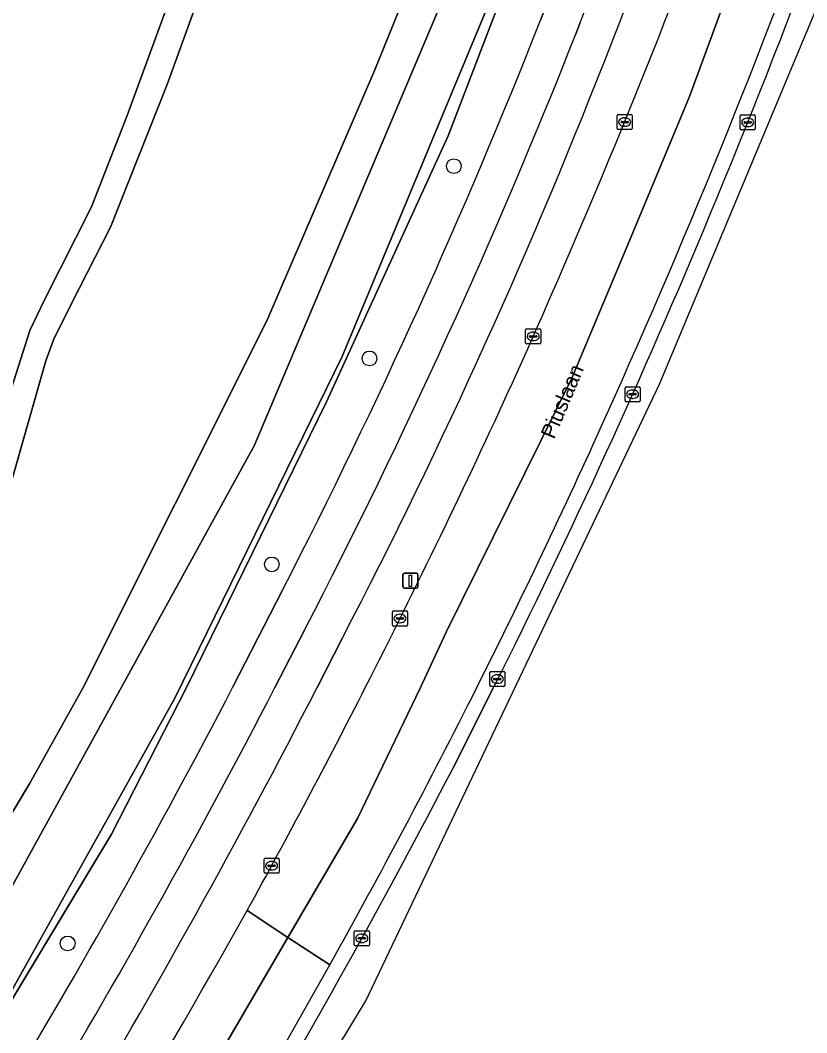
# Model space of a CAD drawing. Extents: x 162073 to 163043, y 381818 to 382561.
# Drawn here: x 162940.5 to 162992.6, y 382227.2 to 382294.2 of the extents above; entities that cross this region are included whole.
import ezdxf

# ---------------------------------------------------------------- set-up
doc = ezdxf.new("R2010")
doc.units = 0
for name, color, linetype in [('IMGEO_Berm_gesloten', 7, 'Continuous'), ('IMGEO_Berm_groen', 7, 'Continuous'), ('IMGEO_Boom', 7, 'Continuous'), ('IMGEO_Fietspad_gesloten', 7, 'Continuous'), ('IMGEO_Kolk', 7, 'Continuous'), ('IMGEO_Lichtmast', 7, 'Continuous'), ('IMGEO_Loofbos', 7, 'Continuous'), ('IMGEO_Oever', 7, 'Continuous'), ('IMGEO_Openbare_ruimte_label', 7, 'Continuous'), ('IMGEO_Rijbaan_regionaal_gesloten', 7, 'Continuous'), ('IMGEO_Voetpad_gesloten', 7, 'Continuous'), ('IMGEO_Voetpad_open', 7, 'Continuous'), ('IMGEO_Waterloop', 7, 'Continuous')]:
    doc.layers.add(name, color=color, linetype=linetype)

msp = doc.modelspace()

# ---------------------------------------------------------------- linework, layer by layer
at = {"layer": 'IMGEO_Berm_gesloten'}
msp.add_lwpolyline([(162969.159, 382244.719), (162969.513, 382245.441), (162971.827, 382250)], dxfattribs=at)
for centre, radius, start, end in [((162533.137, 382470.403), 490.902, 337.34302, 341.99523), ((162510.64, 382479.364), 514.101, 335.71181, 340.30528), ((162535.499, 382468.659), 488.051, 333.38303, 337.4252), ((162550.233, 382461.319), 470.59, 333.31714, 335.73157), ((162550.217, 382461.297), 470.594, 330.7899, 333.32039), ((162494.456, 382491.881), 535.194, 329.28756, 332.4955), ((162490.418, 382494.193), 538.843, 326.88042, 330.83998)]:
    msp.add_arc(centre, radius, start, end, dxfattribs=at)
at = {"layer": 'IMGEO_Berm_groen'}
for points in [[(163009.463, 382441.916), (163003.169, 382405.357), (162992.284, 382357.026), (162984.389, 382328.919), (162975.788, 382304.752), (162968.808, 382286.538), (162960.761, 382268.931), (162951.471, 382250), (162946.499, 382240.293), (162935.836, 382222.613), (162931.089, 382215.57), (162929.737, 382213.563), (162926.945, 382208.831), (162905.804, 382178.355)], [(162974.929, 382294.187), (162976.033, 382297.074)], [(162954.53, 382250), (162957.857, 382256.502)], [(162961.818, 382253.302), (162960.132, 382250)]]:
    msp.add_lwpolyline(points, dxfattribs=at)
for centre, radius, start, end in [((162499.714, 382481.142), 515.608, 338.57864, 342.82839), ((162495.942, 382485.702), 523.547, 335.68996, 340.02479), ((162584.815, 382448.206), 419.418, 332.8016, 338.45559), ((162605.378, 382438.398), 401.634, 332.55757, 338.74994), ((162497.877, 382487.328), 522.459, 332.98315, 335.44008), ((162510.599, 382481.245), 500.549, 328.85759, 332.48483), ((162490.052, 382492.111), 528.766, 329.04704, 332.7496), ((162498.357, 382487.15), 521.95, 331.14218, 332.97665), ((162458.649, 382513.435), 569.426, 326.85292, 330.75417)]:
    msp.add_arc(centre, radius, start, end, dxfattribs=at)
at = {"layer": 'IMGEO_Boom'}
for centre in [(162969.187, 382284.525), (162963.601, 382271.794), (162957.13, 382258.158), (162943.6, 382233.063)]:
    msp.add_circle(centre, 0.489, dxfattribs=at)
at = {"layer": 'IMGEO_Fietspad_gesloten'}
for points in [[(162977.532, 382293.965), (162977.249, 382293.219)], [(162959.31, 382253.844), (162957.336, 382250)], [(162960.132, 382250), (162961.818, 382253.302)]]:
    msp.add_lwpolyline(points, dxfattribs=at)
for centre, radius, start, end in [((162523.887, 382472.122), 487.375, 338.55886, 342.98895), ((162499.714, 382481.142), 515.608, 338.57864, 342.82839), ((162580.523, 382450.191), 426.651, 332.59971, 338.41287), ((162605.378, 382438.398), 401.634, 332.55757, 338.74994), ((162485.247, 382494.9), 531.831, 329.03621, 332.58161), ((162490.052, 382492.111), 528.766, 329.04704, 332.7496)]:
    msp.add_arc(centre, radius, start, end, dxfattribs=at)
at = {"layer": 'IMGEO_Kolk'}
for p, q in [((162980.008, 382287.022), (162980.008, 382287.874)), ((162980.083, 382287.948), (162980.935, 382287.948)), ((162980.496, 382287.728), (162980.521, 382287.728)), ((162981.009, 382287.874), (162981.009, 382287.022)), ((162988.16, 382286.998), (162988.16, 382287.85)), ((162988.235, 382287.924), (162989.087, 382287.924)), ((162988.648, 382287.704), (162988.673, 382287.704)), ((162989.161, 382287.85), (162989.161, 382286.998)), ((162980.935, 382286.948), (162980.083, 382286.948)), ((162980.267, 382287.442), (162980.267, 382287.454)), ((162980.705, 382287.405), (162980.307, 382287.405)), ((162980.31, 382287.491), (162980.708, 382287.491)), ((162980.519, 382287.168), (162980.494, 382287.168)), ((162980.751, 382287.454), (162980.751, 382287.442)), ((162988.419, 382287.418), (162988.419, 382287.43)), ((162988.857, 382287.381), (162988.459, 382287.381)), ((162988.462, 382287.467), (162988.86, 382287.467)), ((162988.671, 382287.144), (162988.646, 382287.144)), ((162988.903, 382287.43), (162988.903, 382287.418)), ((162989.087, 382286.924), (162988.235, 382286.924)), ((162973.945, 382272.828), (162973.945, 382273.68)), ((162974.02, 382273.754), (162974.872, 382273.754)), ((162974.433, 382273.534), (162974.458, 382273.534)), ((162974.946, 382273.68), (162974.946, 382272.828)), ((162974.204, 382273.248), (162974.204, 382273.26)), ((162974.642, 382273.211), (162974.244, 382273.211)), ((162974.247, 382273.297), (162974.645, 382273.297)), ((162974.456, 382272.974), (162974.431, 382272.974)), ((162974.688, 382273.26), (162974.688, 382273.248)), ((162974.872, 382272.754), (162974.02, 382272.754)), ((162980.53, 382269), (162980.53, 382269.852)), ((162980.605, 382269.926), (162981.457, 382269.926)), ((162981.018, 382269.706), (162981.043, 382269.706)), ((162981.531, 382269.852), (162981.531, 382269)), ((162981.457, 382268.926), (162980.605, 382268.926)), ((162980.789, 382269.42), (162980.789, 382269.432)), ((162981.227, 382269.383), (162980.829, 382269.383)), ((162980.832, 382269.469), (162981.23, 382269.469)), ((162981.041, 382269.146), (162981.016, 382269.146)), ((162981.273, 382269.432), (162981.273, 382269.42)), ((162965.122, 382254.152), (162965.122, 382255.004)), ((162965.197, 382255.078), (162966.049, 382255.078)), ((162965.61, 382254.858), (162965.635, 382254.858)), ((162966.123, 382255.004), (162966.123, 382254.152)), ((162965.381, 382254.572), (162965.381, 382254.584)), ((162965.819, 382254.535), (162965.421, 382254.535)), ((162965.424, 382254.621), (162965.822, 382254.621)), ((162965.633, 382254.298), (162965.608, 382254.298)), ((162965.865, 382254.584), (162965.865, 382254.572)), ((162966.049, 382254.078), (162965.197, 382254.078)), ((162971.567, 382250.142), (162971.567, 382250.994)), ((162971.642, 382251.068), (162972.494, 382251.068)), ((162972.055, 382250.848), (162972.08, 382250.848)), ((162972.568, 382250.994), (162972.568, 382250.142)), ((162972.494, 382250.068), (162971.642, 382250.068)), ((162971.826, 382250.562), (162971.826, 382250.574)), ((162972.264, 382250.525), (162971.866, 382250.525)), ((162971.869, 382250.611), (162972.267, 382250.611)), ((162972.078, 382250.288), (162972.053, 382250.288)), ((162972.31, 382250.574), (162972.31, 382250.562)), ((162956.689, 382238.709), (162957.541, 382238.709)), ((162956.614, 382237.783), (162956.614, 382238.635)), ((162956.873, 382238.203), (162956.873, 382238.215)), ((162957.311, 382238.166), (162956.913, 382238.166)), ((162956.916, 382238.252), (162957.314, 382238.252)), ((162957.102, 382238.489), (162957.127, 382238.489)), ((162957.357, 382238.215), (162957.357, 382238.203)), ((162957.615, 382238.635), (162957.615, 382237.783)), ((162957.541, 382237.709), (162956.689, 382237.709)), ((162957.125, 382237.929), (162957.1, 382237.929)), ((162962.591, 382232.977), (162962.591, 382233.829)), ((162962.666, 382233.903), (162963.518, 382233.903)), ((162962.85, 382233.397), (162962.85, 382233.409)), ((162963.288, 382233.36), (162962.89, 382233.36)), ((162962.893, 382233.446), (162963.291, 382233.446)), ((162963.079, 382233.683), (162963.104, 382233.683)), ((162963.334, 382233.409), (162963.334, 382233.397)), ((162963.592, 382233.829), (162963.592, 382232.977)), ((162963.518, 382232.903), (162962.666, 382232.903)), ((162963.102, 382233.123), (162963.077, 382233.123))]:
    msp.add_line(p, q, dxfattribs=at)
for points in [[(162980.008, 382287.022), (162980.008, 382287.874)], [(162980.083, 382287.948), (162980.935, 382287.948)], [(162981.009, 382287.874), (162981.009, 382287.022)], [(162988.16, 382286.998), (162988.16, 382287.85)], [(162988.235, 382287.924), (162989.087, 382287.924)], [(162989.161, 382287.85), (162989.161, 382286.998)], [(162980.935, 382286.948), (162980.083, 382286.948)], [(162989.087, 382286.924), (162988.235, 382286.924)], [(162973.945, 382272.828), (162973.945, 382273.68)], [(162974.02, 382273.754), (162974.872, 382273.754)], [(162974.946, 382273.68), (162974.946, 382272.828)], [(162974.872, 382272.754), (162974.02, 382272.754)], [(162980.53, 382269), (162980.53, 382269.852)], [(162980.605, 382269.926), (162981.457, 382269.926)], [(162981.531, 382269.852), (162981.531, 382269)], [(162981.457, 382268.926), (162980.605, 382268.926)], [(162965.122, 382254.152), (162965.122, 382255.004)], [(162965.197, 382255.078), (162966.049, 382255.078)], [(162966.123, 382255.004), (162966.123, 382254.152)], [(162966.049, 382254.078), (162965.197, 382254.078)], [(162971.567, 382250.142), (162971.567, 382250.994)], [(162971.642, 382251.068), (162972.494, 382251.068)], [(162972.568, 382250.994), (162972.568, 382250.142)], [(162972.494, 382250.068), (162971.642, 382250.068)], [(162956.689, 382238.709), (162957.541, 382238.709)], [(162956.614, 382237.783), (162956.614, 382238.635)], [(162957.615, 382238.635), (162957.615, 382237.783)], [(162957.541, 382237.709), (162956.689, 382237.709)], [(162962.591, 382232.977), (162962.591, 382233.829)], [(162962.666, 382233.903), (162963.518, 382233.903)], [(162963.592, 382233.829), (162963.592, 382232.977)], [(162963.518, 382232.903), (162962.666, 382232.903)]]:
    msp.add_lwpolyline(points, dxfattribs=at)
for centre, radius, start, end in [((162980.085, 382287.872), 0.0765, 91.55205, 178.44795), ((162980.085, 382287.872), 0.0765, 91.55205, 178.44795), ((162980.933, 382287.872), 0.0765, 1.55205, 88.44795), ((162980.933, 382287.872), 0.0765, 1.55205, 88.44795), ((162988.237, 382287.848), 0.0765, 91.55205, 178.44795), ((162988.237, 382287.848), 0.0765, 91.55205, 178.44795), ((162989.085, 382287.848), 0.0765, 1.55205, 88.44795), ((162989.085, 382287.848), 0.0765, 1.55205, 88.44795), ((162980.085, 382287.024), 0.0765, 181.55205, 268.44795), ((162980.085, 382287.024), 0.0765, 181.55205, 268.44795), ((162980.307, 382287.451), 0.0403, 85.87752, 175.75265), ((162980.304, 382287.441), 0.0366, 178.93798, 274.71019), ((162980.708, 382287.448), 0.043, 264.86636, 352.45326), ((162980.712, 382287.453), 0.0386, 1.73085, 96.63898), ((162980.933, 382287.024), 0.0765, 271.55205, 358.44795), ((162980.933, 382287.024), 0.0765, 271.55205, 358.44795), ((162988.237, 382287), 0.0765, 181.55205, 268.44795), ((162988.237, 382287), 0.0765, 181.55205, 268.44795), ((162988.459, 382287.427), 0.0403, 85.87752, 175.75265), ((162988.456, 382287.417), 0.0366, 178.93798, 274.71019), ((162988.86, 382287.424), 0.043, 264.86636, 352.45326), ((162988.864, 382287.429), 0.0386, 1.73085, 96.63898), ((162989.085, 382287), 0.0765, 271.55205, 358.44795), ((162989.085, 382287), 0.0765, 271.55205, 358.44795), ((162974.022, 382273.678), 0.0765, 91.55205, 178.44795), ((162974.022, 382273.678), 0.0765, 91.55205, 178.44795), ((162974.87, 382273.678), 0.0765, 1.55205, 88.44795), ((162974.87, 382273.678), 0.0765, 1.55205, 88.44795), ((162974.244, 382273.257), 0.0403, 85.87752, 175.75265), ((162974.241, 382273.247), 0.0366, 178.93798, 274.71019), ((162974.645, 382273.254), 0.043, 264.86636, 352.45326), ((162974.649, 382273.259), 0.0386, 1.73085, 96.63898), ((162974.022, 382272.83), 0.0765, 181.55205, 268.44795), ((162974.022, 382272.83), 0.0765, 181.55205, 268.44795), ((162974.87, 382272.83), 0.0765, 271.55205, 358.44795), ((162974.87, 382272.83), 0.0765, 271.55205, 358.44795), ((162980.607, 382269.85), 0.0765, 91.55205, 178.44795), ((162980.607, 382269.85), 0.0765, 91.55205, 178.44795), ((162981.455, 382269.85), 0.0765, 1.55205, 88.44795), ((162981.455, 382269.85), 0.0765, 1.55205, 88.44795), ((162980.607, 382269.002), 0.0765, 181.55205, 268.44795), ((162980.607, 382269.002), 0.0765, 181.55205, 268.44795), ((162980.829, 382269.429), 0.0403, 85.87752, 175.75265), ((162980.826, 382269.419), 0.0366, 178.93798, 274.71019), ((162981.23, 382269.426), 0.043, 264.86636, 352.45326), ((162981.234, 382269.431), 0.0386, 1.73085, 96.63898), ((162981.455, 382269.002), 0.0765, 271.55205, 358.44795), ((162981.455, 382269.002), 0.0765, 271.55205, 358.44795), ((162965.199, 382255.002), 0.0765, 91.55205, 178.44795), ((162965.199, 382255.002), 0.0765, 91.55205, 178.44795), ((162966.047, 382255.002), 0.0765, 1.55205, 88.44795), ((162966.047, 382255.002), 0.0765, 1.55205, 88.44795), ((162965.199, 382254.154), 0.0765, 181.55205, 268.44795), ((162965.199, 382254.154), 0.0765, 181.55205, 268.44795), ((162965.421, 382254.581), 0.0403, 85.87752, 175.75265), ((162965.418, 382254.571), 0.0366, 178.93798, 274.71019), ((162965.822, 382254.578), 0.043, 264.86636, 352.45326), ((162965.826, 382254.583), 0.0386, 1.73085, 96.63898), ((162966.047, 382254.154), 0.0765, 271.55205, 358.44795), ((162966.047, 382254.154), 0.0765, 271.55205, 358.44795), ((162971.644, 382250.992), 0.0765, 91.55205, 178.44795), ((162971.644, 382250.992), 0.0765, 91.55205, 178.44795), ((162972.492, 382250.992), 0.0765, 1.55205, 88.44795), ((162972.492, 382250.992), 0.0765, 1.55205, 88.44795), ((162971.644, 382250.144), 0.0765, 181.55205, 268.44795), ((162971.644, 382250.144), 0.0765, 181.55205, 268.44795), ((162971.866, 382250.571), 0.0403, 85.87752, 175.75265), ((162971.863, 382250.561), 0.0366, 178.93798, 274.71019), ((162972.267, 382250.568), 0.043, 264.86636, 352.45326), ((162972.271, 382250.573), 0.0386, 1.73085, 96.63898), ((162972.492, 382250.144), 0.0765, 271.55205, 358.44795), ((162972.492, 382250.144), 0.0765, 271.55205, 358.44795), ((162956.691, 382238.633), 0.0765, 91.55205, 178.44795), ((162956.691, 382238.633), 0.0765, 91.55205, 178.44795), ((162957.539, 382238.633), 0.0765, 1.55205, 88.44795), ((162957.539, 382238.633), 0.0765, 1.55205, 88.44795), ((162956.913, 382238.212), 0.0403, 85.87752, 175.75265), ((162956.91, 382238.202), 0.0366, 178.93798, 274.71019), ((162957.314, 382238.209), 0.043, 264.86636, 352.45326), ((162957.318, 382238.214), 0.0386, 1.73085, 96.63898), ((162956.691, 382237.785), 0.0765, 181.55205, 268.44795), ((162956.691, 382237.785), 0.0765, 181.55205, 268.44795), ((162957.539, 382237.785), 0.0765, 271.55205, 358.44795), ((162957.539, 382237.785), 0.0765, 271.55205, 358.44795), ((162962.668, 382233.827), 0.0765, 91.55205, 178.44795), ((162962.668, 382233.827), 0.0765, 91.55205, 178.44795), ((162962.89, 382233.406), 0.0403, 85.87752, 175.75265), ((162962.887, 382233.396), 0.0366, 178.93798, 274.71019), ((162963.291, 382233.403), 0.043, 264.86636, 352.45326), ((162963.295, 382233.408), 0.0386, 1.73085, 96.63898), ((162963.516, 382233.827), 0.0765, 1.55205, 88.44795), ((162963.516, 382233.827), 0.0765, 1.55205, 88.44795), ((162962.668, 382232.979), 0.0765, 181.55205, 268.44795), ((162962.668, 382232.979), 0.0765, 181.55205, 268.44795), ((162963.516, 382232.979), 0.0765, 271.55205, 358.44795), ((162963.516, 382232.979), 0.0765, 271.55205, 358.44795)]:
    msp.add_arc(centre, radius, start, end, dxfattribs=at)
for centre, major_axis, ratio, start_param, end_param in [((162980.495, 382287.448), (-0.387, 0.002), 0.722429, 4.712389, 7.853982), ((162980.52, 382287.448), (-0.39, 0.002), 0.717154, 1.570796, 4.712389), ((162988.647, 382287.424), (-0.387, 0.002), 0.722429, 4.712389, 7.853982), ((162988.672, 382287.424), (-0.39, 0.002), 0.717154, 1.570796, 4.712389), ((162974.432, 382273.254), (-0.387, 0.002), 0.722429, 4.712389, 7.853982), ((162974.457, 382273.254), (-0.39, 0.002), 0.717154, 1.570796, 4.712389), ((162981.017, 382269.426), (-0.387, 0.002), 0.722429, 4.712389, 7.853982), ((162981.042, 382269.426), (-0.39, 0.002), 0.717154, 1.570796, 4.712389), ((162965.609, 382254.578), (-0.387, 0.002), 0.722429, 4.712389, 7.853982), ((162965.634, 382254.578), (-0.39, 0.002), 0.717154, 1.570796, 4.712389), ((162972.054, 382250.568), (-0.387, 0.002), 0.722429, 4.712389, 7.853982), ((162972.079, 382250.568), (-0.39, 0.002), 0.717154, 1.570796, 4.712389), ((162957.101, 382238.209), (-0.387, 0.002), 0.722429, 4.712389, 7.853982), ((162957.126, 382238.209), (-0.39, 0.002), 0.717154, 1.570796, 4.712389), ((162963.078, 382233.403), (-0.387, 0.002), 0.722429, 4.712389, 7.853982), ((162963.103, 382233.403), (-0.39, 0.002), 0.717154, 1.570796, 4.712389)]:
    msp.add_ellipse(centre, major_axis=major_axis, ratio=ratio, start_param=start_param, end_param=end_param, dxfattribs=at)
at = {"layer": 'IMGEO_Lichtmast'}
for p, q in [((162965.817, 382256.681), (162965.817, 382257.481)), ((162965.817, 382257.481), (162965.817, 382256.681)), ((162965.917, 382257.581), (162966.707, 382257.581)), ((162966.707, 382257.581), (162965.917, 382257.581)), ((162966.807, 382257.481), (162966.807, 382256.681)), ((162966.807, 382256.681), (162966.807, 382257.481)), ((162966.707, 382256.581), (162965.917, 382256.581)), ((162965.917, 382256.581), (162966.707, 382256.581))]:
    msp.add_line(p, q, dxfattribs=at)
msp.add_lwpolyline([(162966.237, 382257.456), (162966.387, 382257.456), (162966.387, 382256.706), (162966.237, 382256.706), (162966.237, 382257.456)], dxfattribs=at)
for centre, start, end in [((162965.917, 382257.481), 90, 180), ((162965.917, 382257.481), 90, 180), ((162966.707, 382257.481), 0, 90), ((162966.707, 382257.481), 360, 90), ((162965.917, 382256.681), 180, 270), ((162965.917, 382256.681), 180, 270), ((162966.707, 382256.681), 270, 0), ((162966.707, 382256.681), 270, 0)]:
    msp.add_arc(centre, 0.1, start, end, dxfattribs=at)
at = {"layer": 'IMGEO_Loofbos'}
for points in [[(162963.955, 382290.894), (162969.218, 382303.881), (162976.764, 382325.307), (162982.193, 382343.106), (162986.049, 382356.464), (162989.459, 382370.819), (162998.355, 382413.783)], [(162908.154, 382231.775), (162912.647, 382228.047), (162914.399, 382228.047), (162917.507, 382229.835), (162925.839, 382243.069), (162936.004, 382259.532), (162937.954, 382263.093), (162939.883, 382269.836), (162941.106, 382273.652), (162942.064, 382275.679), (162945.192, 382281.837), (162947.55, 382287.89), (162959.909, 382321.623)], [(162954.336, 382301.333), (162950.188, 382289.937), (162946.45, 382280.477), (162943.841, 382275.385), (162942.674, 382273.026), (162942.147, 382271.639), (162939.806, 382263.419), (162938.848, 382261.325), (162936.566, 382257.056), (162932.29, 382250.241), (162926.116, 382240.434), (162921.441, 382232.889), (162918.273, 382227.835), (162917.51, 382226.725), (162916.482, 382226.01), (162915.456, 382225.571), (162914.04, 382225.405), (162913.011, 382225.687), (162911.98, 382226.205), (162910.983, 382226.885), (162909.944, 382227.754), (162909.238, 382228.435)], [(162909.319, 382220.059), (162920.308, 382210.566), (162927.039, 382220.169), (162941.092, 382243.667), (162944.627, 382250), (162956.799, 382274.275), (162963.955, 382290.894)]]:
    msp.add_lwpolyline(points, dxfattribs=at)
at = {"layer": 'IMGEO_Oever'}
for points in [[(162892.722, 382168.464), (162918.54, 382203.454), (162931.618, 382221.798), (162955.992, 382266.044), (162969.325, 382297.636), (162974.421, 382310.46), (162988.433, 382357.849), (162995.227, 382387.912), (163000.068, 382413.008), (163000.875, 382419.675), (163000.196, 382423.666), (162998.667, 382428.337), (162994.251, 382448.974)], [(163008.773, 382448.889), (163008.614, 382441.447), (163001.225, 382400.343), (162989.378, 382348.581), (162985.811, 382335.46), (162984.75, 382331.723), (162975.992, 382306.224), (162975.365, 382304.579), (162961.799, 382271.914), (162959.187, 382266.607), (162950.695, 382249.292), (162938.115, 382226.798), (162934.76, 382221.447), (162923.062, 382203.846), (162910.026, 382185.333)], [(162827.052, 382100.158), (162834.001, 382104.842), (162837.2, 382107.28), (162849.38, 382117.57), (162857.282, 382124.933), (162872.251, 382139.718), (162883.668, 382152.294), (162899.535, 382170.594), (162905.804, 382178.355), (162926.945, 382208.831), (162929.737, 382213.563), (162931.089, 382215.57), (162935.836, 382222.613), (162946.499, 382240.293), (162951.471, 382250), (162960.761, 382268.931), (162968.808, 382286.538), (162975.788, 382304.752), (162984.389, 382328.919), (162992.284, 382357.026), (163003.169, 382405.357), (163009.463, 382441.916)], [(162998.355, 382413.783), (162989.459, 382370.819), (162986.049, 382356.464), (162982.193, 382343.106), (162976.764, 382325.307), (162969.218, 382303.881), (162963.955, 382290.894), (162956.799, 382274.275), (162944.627, 382250), (162941.092, 382243.667), (162927.039, 382220.169), (162920.308, 382210.566), (162913.654, 382201.075), (162904.582, 382188.642), (162891.22, 382171.7), (162879.767, 382158.337), (162866.744, 382144.32), (162846.879, 382124.841), (162835.948, 382115.508), (162816.441, 382100.26), (162816.03, 382099.774)]]:
    msp.add_lwpolyline(points, dxfattribs=at)
at = {"layer": 'IMGEO_Rijbaan_regionaal_gesloten'}
for points in [[(163024.727, 382478.897), (163022.094, 382461.391), (163021.27, 382454.791), (163020.83, 382451.386), (163020.222, 382446.563), (163023.682, 382445.756), (163021.024, 382426.499), (163020.138, 382421.707), (163019.252, 382416.915), (163015.267, 382394.846), (163008.303, 382364.481), (163000.856, 382336.21), (162998.252, 382327.416), (162995.648, 382318.621), (162984.803, 382289.132), (162980.91, 382279.813), (162977.017, 382270.493), (162968.675, 382253.662), (162966.989, 382250), (162962.804, 382241.338), (162958.2, 382233.459), (162960.969, 382231.641)], [(162956.261, 382217.556), (162959.404, 382222.731), (162963.365, 382229.253), (162982.804, 382270.096), (163002.164, 382316.367), (163021.987, 382400.242), (163034.29, 382443.535), (163032.875, 382443.8), (163030.371, 382435.334), (163023.486, 382412.136), (163021.972, 382406.58)], [(162955.491, 382235.237), (162958.2, 382233.459), (162962.804, 382241.338), (162966.989, 382250), (162968.675, 382253.662), (162977.017, 382270.493), (162980.91, 382279.813), (162984.803, 382289.132), (162995.648, 382318.621), (162998.252, 382327.416), (163000.856, 382336.21), (163008.303, 382364.481), (163015.267, 382394.846), (163019.252, 382416.915)], [(162971.827, 382250), (162969.513, 382245.441), (162969.159, 382244.719)], [(162840.423, 382093.252), (162854.511, 382103.901), (162863.403, 382111.857), (162872.356, 382120.125), (162896.213, 382145.182), (162923.106, 382179.072), (162927.489, 382185.148), (162931.872, 382191.224), (162945.021, 382211.521), (162947.824, 382216.194), (162950.626, 382220.866), (162953.287, 382225.051), (162958.2, 382233.459), (162955.491, 382235.237)], [(162960.969, 382231.641), (162958.2, 382233.459), (162953.287, 382225.051), (162950.626, 382220.866), (162947.824, 382216.194), (162945.021, 382211.521), (162931.872, 382191.224)]]:
    msp.add_lwpolyline(points, dxfattribs=at)
for centre, radius, start, end in [((162533.137, 382470.403), 490.902, 337.34302, 341.99523), ((162495.942, 382485.702), 523.547, 335.68996, 340.02479), ((162510.64, 382479.364), 514.101, 335.71181, 340.30528), ((162535.499, 382468.659), 488.051, 333.38303, 337.4252), ((162497.877, 382487.328), 522.459, 332.98315, 335.44008), ((162550.233, 382461.319), 470.59, 333.31714, 335.73157), ((162498.357, 382487.15), 521.95, 331.14218, 332.97665), ((162550.217, 382461.297), 470.594, 330.7899, 333.32039), ((162494.456, 382491.881), 535.194, 329.28756, 332.4955), ((162458.649, 382513.435), 569.426, 326.85292, 330.75417), ((162490.418, 382494.193), 538.843, 326.88042, 330.83998)]:
    msp.add_arc(centre, radius, start, end, dxfattribs=at)
at = {"layer": 'IMGEO_Voetpad_gesloten'}
for points in [[(162975.46, 382368.288), (162973.268, 382355.919), (162971.197, 382350.603), (162970.707, 382349.346), (162970.563, 382348.977), (162969.515, 382346.286), (162959.909, 382321.623), (162947.55, 382287.89), (162945.192, 382281.837), (162942.064, 382275.679), (162941.106, 382273.652), (162939.883, 382269.836), (162937.954, 382263.093), (162936.004, 382259.532), (162925.839, 382243.069), (162917.507, 382229.835), (162914.399, 382228.047), (162912.647, 382228.047), (162908.154, 382231.775)], [(162909.238, 382228.435), (162909.944, 382227.754), (162910.983, 382226.885), (162911.98, 382226.205), (162913.011, 382225.687), (162914.04, 382225.405), (162915.456, 382225.571), (162916.482, 382226.01), (162917.51, 382226.725), (162918.273, 382227.835), (162921.441, 382232.889), (162926.116, 382240.434), (162932.29, 382250.241), (162936.566, 382257.056), (162938.848, 382261.325), (162939.806, 382263.419), (162942.147, 382271.639), (162942.674, 382273.026), (162943.841, 382275.385), (162946.45, 382280.477), (162950.188, 382289.937), (162954.336, 382301.333)]]:
    msp.add_lwpolyline(points, dxfattribs=at)
at = {"layer": 'IMGEO_Voetpad_open'}
for points in [[(162976.033, 382297.074), (162974.929, 382294.187)], [(162977.249, 382293.219), (162977.532, 382293.965)], [(162957.857, 382256.502), (162954.53, 382250)], [(162957.336, 382250), (162959.31, 382253.844)]]:
    msp.add_lwpolyline(points, dxfattribs=at)
for centre, radius, start, end in [((162523.887, 382472.122), 487.375, 338.55886, 342.98895), ((162584.815, 382448.206), 419.418, 332.8016, 338.45559), ((162580.523, 382450.191), 426.651, 332.59971, 338.41287), ((162510.599, 382481.245), 500.549, 328.85759, 332.48483), ((162485.247, 382494.9), 531.831, 329.03621, 332.58161)]:
    msp.add_arc(centre, radius, start, end, dxfattribs=at)
at = {"layer": 'IMGEO_Waterloop'}
for points in [[(162994.251, 382448.974), (162998.667, 382428.337), (163000.196, 382423.666), (163000.875, 382419.675), (163000.068, 382413.008), (162995.227, 382387.912), (162988.433, 382357.849), (162974.421, 382310.46), (162969.325, 382297.636), (162955.992, 382266.044), (162931.618, 382221.798), (162918.54, 382203.454), (162892.722, 382168.464)], [(162910.026, 382185.333), (162923.062, 382203.846), (162934.76, 382221.447), (162938.115, 382226.798), (162950.695, 382249.292), (162959.187, 382266.607), (162961.799, 382271.914), (162975.365, 382304.579), (162975.992, 382306.224), (162984.75, 382331.723), (162985.811, 382335.46), (162989.378, 382348.581), (163001.225, 382400.343), (163008.614, 382441.447), (163008.773, 382448.889)]]:
    msp.add_lwpolyline(points, dxfattribs=at)

# ---------------------------------------------------------------- texts
at = {"layer": 'IMGEO_Openbare_ruimte_label'}
msp.add_text('Piuslaan', height=1, rotation=67.10241, dxfattribs=at).set_placement((162975.832, 382266.399))

doc.saveas('drawing.dxf')
